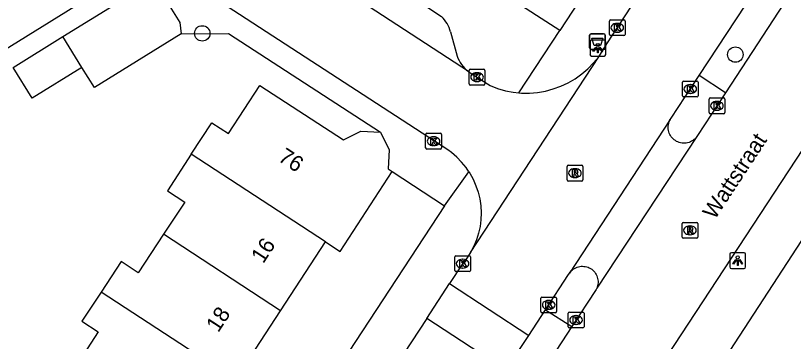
# Model space of a CAD drawing. Extents: x 159280 to 160375, y 384531 to 385872.
# Drawn here: x 160088.12 to 160137.39, y 385011.24 to 385031.89 of the extents above; entities that cross this region are included whole.
import ezdxf

# ---------------------------------------------------------------- set-up
doc = ezdxf.new("R2010")
doc.units = 0
for name, color, linetype in [('IMGEO_Afvalbak', 7, 'Continuous'), ('IMGEO_Boom', 7, 'Continuous'), ('IMGEO_Kolk', 7, 'Continuous'), ('IMGEO_Lichtpunt', 7, 'Continuous'), ('IMGEO_Openbare_ruimte_label', 7, 'Continuous'), ('IMGEO_Pand', 7, 'Continuous'), ('IMGEO_Pand_nummerreeks', 7, 'Continuous'), ('IMGEO_Rijbaan_lokaal_open', 7, 'Continuous'), ('IMGEO_Rioolput', 7, 'Continuous'), ('IMGEO_Verkeerseiland_open', 7, 'Continuous'), ('IMGEO_Voetpad_open', 7, 'Continuous')]:
    doc.layers.add(name, color=color, linetype=linetype)

msp = doc.modelspace()

# ---------------------------------------------------------------- linework, layer by layer
at = {"layer": 'IMGEO_Afvalbak'}
for p, q in [((160124.576, 385030.738), (160125.366, 385030.738)), ((160125.366, 385030.738), (160124.576, 385030.738)), ((160124.476, 385029.838), (160124.476, 385030.638)), ((160124.476, 385030.638), (160124.476, 385029.838)), ((160125.466, 385030.638), (160125.466, 385029.838)), ((160125.466, 385029.838), (160125.466, 385030.638)), ((160125.366, 385029.738), (160124.576, 385029.738)), ((160124.576, 385029.738), (160125.366, 385029.738))]:
    msp.add_line(p, q, dxfattribs=at)
msp.add_lwpolyline([(160124.619, 385030.452), (160125.323, 385030.452), (160125.174, 385029.982), (160124.768, 385029.982), (160124.619, 385030.452)], dxfattribs=at)
for centre, start, end in [((160124.576, 385030.638), 90, 180), ((160124.576, 385030.638), 90, 180), ((160125.366, 385030.638), 0, 90), ((160125.366, 385030.638), 360, 90), ((160124.576, 385029.838), 180, 270), ((160124.576, 385029.838), 180, 270), ((160125.366, 385029.838), 270, 0), ((160125.366, 385029.838), 270, 0)]:
    msp.add_arc(centre, 0.1, start, end, dxfattribs=at)
at = {"layer": 'IMGEO_Boom'}
for centre in [(160099.947, 385030.759), (160133.711, 385029.418)]:
    msp.add_circle(centre, 0.489, dxfattribs=at)
at = {"layer": 'IMGEO_Kolk'}
for p, q in [((160125.728, 385030.69), (160125.728, 385031.542)), ((160125.803, 385031.616), (160126.655, 385031.616)), ((160126.216, 385031.396), (160126.241, 385031.396)), ((160126.729, 385031.542), (160126.729, 385030.69)), ((160126.239, 385030.836), (160126.214, 385030.836)), ((160126.655, 385030.616), (160125.803, 385030.616)), ((160116.847, 385027.562), (160116.847, 385028.414)), ((160116.922, 385028.488), (160117.774, 385028.488)), ((160117.335, 385028.268), (160117.36, 385028.268)), ((160117.848, 385028.414), (160117.848, 385027.562)), ((160117.774, 385027.488), (160116.922, 385027.488)), ((160117.358, 385027.708), (160117.333, 385027.708)), ((160130.353, 385026.808), (160130.353, 385027.66)), ((160130.428, 385027.734), (160131.28, 385027.734)), ((160130.841, 385027.514), (160130.866, 385027.514)), ((160131.354, 385027.66), (160131.354, 385026.808)), ((160130.864, 385026.954), (160130.839, 385026.954)), ((160131.28, 385026.734), (160130.428, 385026.734)), ((160132.043, 385025.745), (160132.043, 385026.597)), ((160132.118, 385026.671), (160132.97, 385026.671)), ((160132.531, 385026.451), (160132.556, 385026.451)), ((160133.044, 385026.597), (160133.044, 385025.745)), ((160132.554, 385025.891), (160132.529, 385025.891)), ((160132.97, 385025.671), (160132.118, 385025.671)), ((160114.095, 385023.503), (160114.095, 385024.355)), ((160114.17, 385024.429), (160115.022, 385024.429)), ((160115.096, 385024.355), (160115.096, 385023.503)), ((160114.583, 385024.209), (160114.608, 385024.209)), ((160115.022, 385023.429), (160114.17, 385023.429)), ((160114.606, 385023.649), (160114.581, 385023.649)), ((160115.934, 385015.745), (160115.934, 385016.597)), ((160116.009, 385016.671), (160116.861, 385016.671)), ((160116.422, 385016.451), (160116.447, 385016.451)), ((160116.935, 385016.597), (160116.935, 385015.745)), ((160116.861, 385015.671), (160116.009, 385015.671)), ((160116.445, 385015.891), (160116.42, 385015.891)), ((160121.388, 385013.133), (160121.388, 385013.985)), ((160121.463, 385014.059), (160122.315, 385014.059)), ((160122.389, 385013.985), (160122.389, 385013.133)), ((160121.876, 385013.839), (160121.901, 385013.839)), ((160122.315, 385013.059), (160121.463, 385013.059)), ((160121.899, 385013.279), (160121.874, 385013.279)), ((160123.123, 385012.174), (160123.123, 385013.026)), ((160123.198, 385013.1), (160124.05, 385013.1)), ((160124.124, 385013.026), (160124.124, 385012.174)), ((160123.611, 385012.88), (160123.636, 385012.88)), ((160124.05, 385012.1), (160123.198, 385012.1)), ((160123.634, 385012.32), (160123.609, 385012.32))]:
    msp.add_line(p, q, dxfattribs=at)
for points in [[(160125.728, 385030.69), (160125.728, 385031.542)], [(160125.803, 385031.616), (160126.655, 385031.616)], [(160126.049, 385031.316), (160126.172, 385031.316), (160126.172, 385031.165), (160126.302, 385031.316), (160126.466, 385031.316), (160126.32, 385031.165), (160126.473, 385030.916), (160126.321, 385030.916), (160126.236, 385031.08), (160126.172, 385031.013), (160126.172, 385030.916), (160126.049, 385030.916), (160126.049, 385031.316)], [(160126.729, 385031.542), (160126.729, 385030.69)], [(160126.655, 385030.616), (160125.803, 385030.616)], [(160116.847, 385027.562), (160116.847, 385028.414)], [(160116.922, 385028.488), (160117.774, 385028.488)], [(160117.848, 385028.414), (160117.848, 385027.562)], [(160117.168, 385028.188), (160117.291, 385028.188), (160117.291, 385028.037), (160117.421, 385028.188), (160117.585, 385028.188), (160117.439, 385028.037), (160117.592, 385027.788), (160117.44, 385027.788), (160117.355, 385027.952), (160117.291, 385027.885), (160117.291, 385027.788), (160117.168, 385027.788), (160117.168, 385028.188)], [(160117.774, 385027.488), (160116.922, 385027.488)], [(160130.353, 385026.808), (160130.353, 385027.66)], [(160130.428, 385027.734), (160131.28, 385027.734)], [(160130.674, 385027.434), (160130.797, 385027.434), (160130.797, 385027.283), (160130.927, 385027.434), (160131.091, 385027.434), (160130.945, 385027.283), (160131.098, 385027.034), (160130.946, 385027.034), (160130.861, 385027.198), (160130.797, 385027.131), (160130.797, 385027.034), (160130.674, 385027.034), (160130.674, 385027.434)], [(160131.354, 385027.66), (160131.354, 385026.808)], [(160131.28, 385026.734), (160130.428, 385026.734)], [(160132.043, 385025.745), (160132.043, 385026.597)], [(160132.118, 385026.671), (160132.97, 385026.671)], [(160132.364, 385026.371), (160132.487, 385026.371), (160132.487, 385026.22), (160132.617, 385026.371), (160132.781, 385026.371), (160132.635, 385026.22), (160132.788, 385025.971), (160132.636, 385025.971), (160132.551, 385026.135), (160132.487, 385026.068), (160132.487, 385025.971), (160132.364, 385025.971), (160132.364, 385026.371)], [(160133.044, 385026.597), (160133.044, 385025.745)], [(160132.97, 385025.671), (160132.118, 385025.671)], [(160114.095, 385023.503), (160114.095, 385024.355)], [(160114.17, 385024.429), (160115.022, 385024.429)], [(160115.096, 385024.355), (160115.096, 385023.503)], [(160114.416, 385024.129), (160114.539, 385024.129), (160114.539, 385023.978), (160114.669, 385024.129), (160114.833, 385024.129), (160114.687, 385023.978), (160114.84, 385023.729), (160114.688, 385023.729), (160114.603, 385023.893), (160114.539, 385023.826), (160114.539, 385023.729), (160114.416, 385023.729), (160114.416, 385024.129)], [(160115.022, 385023.429), (160114.17, 385023.429)], [(160115.934, 385015.745), (160115.934, 385016.597)], [(160116.009, 385016.671), (160116.861, 385016.671)], [(160116.935, 385016.597), (160116.935, 385015.745)], [(160116.255, 385016.371), (160116.378, 385016.371), (160116.378, 385016.22), (160116.508, 385016.371), (160116.672, 385016.371), (160116.526, 385016.22), (160116.679, 385015.971), (160116.527, 385015.971), (160116.442, 385016.135), (160116.378, 385016.068), (160116.378, 385015.971), (160116.255, 385015.971), (160116.255, 385016.371)], [(160116.861, 385015.671), (160116.009, 385015.671)], [(160121.388, 385013.133), (160121.388, 385013.985)], [(160121.463, 385014.059), (160122.315, 385014.059)], [(160122.389, 385013.985), (160122.389, 385013.133)], [(160121.709, 385013.759), (160121.832, 385013.759), (160121.832, 385013.608), (160121.962, 385013.759), (160122.126, 385013.759), (160121.98, 385013.608), (160122.133, 385013.359), (160121.981, 385013.359), (160121.896, 385013.523), (160121.832, 385013.456), (160121.832, 385013.359), (160121.709, 385013.359), (160121.709, 385013.759)], [(160122.315, 385013.059), (160121.463, 385013.059)], [(160123.123, 385012.174), (160123.123, 385013.026)], [(160123.198, 385013.1), (160124.05, 385013.1)], [(160124.124, 385013.026), (160124.124, 385012.174)], [(160123.444, 385012.8), (160123.567, 385012.8), (160123.567, 385012.649), (160123.697, 385012.8), (160123.861, 385012.8), (160123.715, 385012.649), (160123.868, 385012.4), (160123.716, 385012.4), (160123.631, 385012.564), (160123.567, 385012.497), (160123.567, 385012.4), (160123.444, 385012.4), (160123.444, 385012.8)], [(160124.05, 385012.1), (160123.198, 385012.1)]]:
    msp.add_lwpolyline(points, dxfattribs=at)
for centre, start, end in [((160125.805, 385031.54), 91.552, 178.448), ((160125.805, 385031.54), 91.552, 178.448), ((160126.653, 385031.54), 1.552, 88.448), ((160126.653, 385031.54), 1.552, 88.448), ((160125.805, 385030.692), 181.552, 268.448), ((160125.805, 385030.692), 181.552, 268.448), ((160126.653, 385030.692), 271.552, 358.448), ((160126.653, 385030.692), 271.552, 358.448), ((160116.924, 385028.412), 91.552, 178.448), ((160116.924, 385028.412), 91.552, 178.448), ((160117.772, 385028.412), 1.552, 88.448), ((160117.772, 385028.412), 1.552, 88.448), ((160116.924, 385027.564), 181.552, 268.448), ((160116.924, 385027.564), 181.552, 268.448), ((160117.772, 385027.564), 271.552, 358.448), ((160117.772, 385027.564), 271.552, 358.448), ((160130.43, 385027.658), 91.552, 178.448), ((160130.43, 385027.658), 91.552, 178.448), ((160131.278, 385027.658), 1.552, 88.448), ((160131.278, 385027.658), 1.552, 88.448), ((160130.43, 385026.81), 181.552, 268.448), ((160130.43, 385026.81), 181.552, 268.448), ((160131.278, 385026.81), 271.552, 358.448), ((160131.278, 385026.81), 271.552, 358.448), ((160132.12, 385026.595), 91.552, 178.448), ((160132.12, 385026.595), 91.552, 178.448), ((160132.968, 385026.595), 1.552, 88.448), ((160132.968, 385026.595), 1.552, 88.448), ((160132.12, 385025.747), 181.552, 268.448), ((160132.12, 385025.747), 181.552, 268.448), ((160132.968, 385025.747), 271.552, 358.448), ((160132.968, 385025.747), 271.552, 358.448), ((160114.172, 385024.353), 91.552, 178.448), ((160114.172, 385024.353), 91.552, 178.448), ((160115.02, 385024.353), 1.552, 88.448), ((160115.02, 385024.353), 1.552, 88.448), ((160114.172, 385023.505), 181.552, 268.448), ((160114.172, 385023.505), 181.552, 268.448), ((160115.02, 385023.505), 271.552, 358.448), ((160115.02, 385023.505), 271.552, 358.448), ((160116.011, 385016.595), 91.552, 178.448), ((160116.011, 385016.595), 91.552, 178.448), ((160116.859, 385016.595), 1.552, 88.448), ((160116.859, 385016.595), 1.552, 88.448), ((160116.011, 385015.747), 181.552, 268.448), ((160116.011, 385015.747), 181.552, 268.448), ((160116.859, 385015.747), 271.552, 358.448), ((160116.859, 385015.747), 271.552, 358.448), ((160121.465, 385013.983), 91.552, 178.448), ((160121.465, 385013.983), 91.552, 178.448), ((160122.313, 385013.983), 1.552, 88.448), ((160122.313, 385013.983), 1.552, 88.448), ((160121.465, 385013.135), 181.552, 268.448), ((160121.465, 385013.135), 181.552, 268.448), ((160122.313, 385013.135), 271.552, 358.448), ((160122.313, 385013.135), 271.552, 358.448), ((160123.2, 385013.024), 91.552, 178.448), ((160123.2, 385013.024), 91.552, 178.448), ((160124.048, 385013.024), 1.552, 88.448), ((160124.048, 385013.024), 1.552, 88.448), ((160123.2, 385012.176), 181.552, 268.448), ((160123.2, 385012.176), 181.552, 268.448), ((160124.048, 385012.176), 271.552, 358.448), ((160124.048, 385012.176), 271.552, 358.448)]:
    msp.add_arc(centre, 0.0765, start, end, dxfattribs=at)
for centre, major_axis, ratio, start_param, end_param in [((160126.215, 385031.116), (-0.387, 0.002), 0.722429, 4.712389, 7.853982), ((160126.24, 385031.116), (-0.39, 0.002), 0.717154, 1.570796, 4.712389), ((160117.334, 385027.988), (-0.387, 0.002), 0.722429, 4.712389, 7.853982), ((160117.359, 385027.988), (-0.39, 0.002), 0.717154, 1.570796, 4.712389), ((160130.84, 385027.234), (-0.387, 0.002), 0.722429, 4.712389, 7.853982), ((160130.865, 385027.234), (-0.39, 0.002), 0.717154, 1.570796, 4.712389), ((160132.53, 385026.171), (-0.387, 0.002), 0.722429, 4.712389, 7.853982), ((160132.555, 385026.171), (-0.39, 0.002), 0.717154, 1.570796, 4.712389), ((160114.582, 385023.929), (-0.387, 0.002), 0.722429, 4.712389, 7.853982), ((160114.607, 385023.929), (-0.39, 0.002), 0.717154, 1.570796, 4.712389), ((160116.421, 385016.171), (-0.387, 0.002), 0.722429, 4.712389, 7.853982), ((160116.446, 385016.171), (-0.39, 0.002), 0.717154, 1.570796, 4.712389), ((160121.875, 385013.559), (-0.387, 0.002), 0.722429, 4.712389, 7.853982), ((160121.9, 385013.559), (-0.39, 0.002), 0.717154, 1.570796, 4.712389), ((160123.61, 385012.6), (-0.387, 0.002), 0.722429, 4.712389, 7.853982), ((160123.635, 385012.6), (-0.39, 0.002), 0.717154, 1.570796, 4.712389)]:
    msp.add_ellipse(centre, major_axis=major_axis, ratio=ratio, start_param=start_param, end_param=end_param, dxfattribs=at)
at = {"layer": 'IMGEO_Lichtpunt'}
for p, q in [((160124.504, 385030.228), (160124.504, 385029.421)), ((160124.504, 385030.228), (160124.504, 385029.421)), ((160125.406, 385030.323), (160124.598, 385030.323)), ((160125.406, 385030.323), (160124.598, 385030.323)), ((160125.5, 385029.421), (160125.5, 385030.228)), ((160125.5, 385029.421), (160125.5, 385030.228)), ((160124.598, 385029.327), (160125.406, 385029.327)), ((160124.598, 385029.327), (160125.406, 385029.327)), ((160133.361, 385016.768), (160133.361, 385015.961)), ((160133.361, 385016.768), (160133.361, 385015.961)), ((160134.263, 385016.863), (160133.455, 385016.863)), ((160134.263, 385016.863), (160133.455, 385016.863)), ((160134.357, 385015.961), (160134.357, 385016.768)), ((160134.357, 385015.961), (160134.357, 385016.768)), ((160133.455, 385015.867), (160134.263, 385015.867)), ((160133.455, 385015.867), (160134.263, 385015.867))]:
    msp.add_line(p, q, dxfattribs=at)
for points in [[(160124.878, 385029.892), (160124.917, 385029.864), (160124.729, 385029.602), (160124.691, 385029.629), (160124.878, 385029.892)], [(160124.98, 385029.844), (160125.027, 385029.844), (160125.027, 385029.522), (160124.98, 385029.522), (160124.98, 385029.844)], [(160125.09, 385029.864), (160125.128, 385029.891), (160125.315, 385029.629), (160125.276, 385029.601), (160125.09, 385029.864)], [(160133.735, 385016.432), (160133.774, 385016.404), (160133.586, 385016.142), (160133.548, 385016.169), (160133.735, 385016.432)], [(160133.947, 385016.404), (160133.985, 385016.431), (160134.172, 385016.169), (160134.133, 385016.141), (160133.947, 385016.404)], [(160133.837, 385016.384), (160133.884, 385016.384), (160133.884, 385016.062), (160133.837, 385016.062), (160133.837, 385016.384)]]:
    msp.add_lwpolyline(points, dxfattribs=at)
for centre in [(160125.003, 385030.026), (160133.86, 385016.566)]:
    msp.add_circle(centre, 0.0994, dxfattribs=at)
for centre, start, end in [((160124.598, 385030.228), 90, 180), ((160124.598, 385030.228), 90, 180), ((160125.406, 385030.228), 0, 90), ((160125.406, 385030.228), 0, 90), ((160124.598, 385029.421), 180, 270), ((160124.598, 385029.421), 180, 270), ((160125.406, 385029.421), 270, 0), ((160125.406, 385029.421), 270, 360), ((160133.455, 385016.768), 90, 180), ((160133.455, 385016.768), 90, 180), ((160134.263, 385016.768), 0, 90), ((160134.263, 385016.768), 0, 90), ((160133.455, 385015.961), 180, 270), ((160133.455, 385015.961), 180, 270), ((160134.263, 385015.961), 270, 0), ((160134.263, 385015.961), 270, 360)]:
    msp.add_arc(centre, 0.0946, start, end, dxfattribs=at)
at = {"layer": 'IMGEO_Pand'}
for points in [[(160091.111, 385030.554), (160096.377, 385033.818)], [(160096.377, 385033.818), (160096.644, 385033.983), (160097.146, 385033.657), (160098.517, 385031.444), (160098.621, 385030.731)], [(160081.293, 385026.414), (160081.515, 385026.056), (160091.91, 385032.508), (160091.857, 385032.593), (160091.696, 385032.493), (160091.462, 385032.87)], [(160098.621, 385030.731), (160093.119, 385027.322), (160092.325, 385028.602)], [(160087.968, 385028.606), (160091.111, 385030.554)], [(160092.325, 385028.602), (160091.111, 385030.554)], [(160092.325, 385028.602), (160089.18, 385026.652), (160087.968, 385028.606)], [(160099.255, 385023.107), (160100.556, 385025.096), (160101.602, 385024.412), (160103.596, 385027.468), (160108.896, 385024.009), (160109.996, 385024.567), (160111.231, 385024.5)], [(160111.231, 385024.5), (160111.793, 385023.39), (160111.727, 385022.174), (160111.976, 385022.011)], [(160099.255, 385023.107), (160097.741, 385020.791), (160098.853, 385020.064), (160097.484, 385018.032)], [(160107.746, 385017.553), (160099.255, 385023.107)], [(160107.746, 385017.553), (160108.674, 385016.948), (160111.976, 385022.011)], [(160097.484, 385018.032), (160095.894, 385015.6), (160094.81, 385016.309), (160093.544, 385014.374)], [(160104.896, 385013.185), (160097.484, 385018.032)], [(160104.896, 385013.185), (160107.746, 385017.553)], [(160093.544, 385014.374), (160092.33, 385012.519), (160093.362, 385011.844), (160091.719, 385009.331)], [(160102.045, 385008.814), (160093.544, 385014.374)], [(160102.045, 385008.814), (160104.896, 385013.185)]]:
    msp.add_lwpolyline(points, dxfattribs=at)
at = {"layer": 'IMGEO_Rijbaan_lokaal_open'}
for points in [[(160159.42, 385064.591), (160158.359, 385063.906), (160157.362, 385063.129), (160156.44, 385062.266), (160155.838, 385061.61), (160154.527, 385059.822), (160148.859, 385051.12), (160146.207, 385047.049), (160144.846, 385045.023), (160133.088, 385027.003)], [(160125.058, 385029.284), (160125.345, 385029.709), (160125.56, 385030.091), (160142.142, 385055.446)], [(160131.412, 385028.084), (160147.222, 385052.125)], [(160148.673, 385039.744), (160144.785, 385033.806), (160127.119, 385006.859)], [(160116.811, 385028.338), (160101.441, 385038.371)], [(160116.834, 385021.991), (160116.651, 385022.264), (160116.375, 385022.605), (160116.07, 385022.92), (160115.738, 385023.207), (160115.501, 385023.382), (160101.111, 385032.738)], [(160116.941, 385016.882), (160125.058, 385029.284)], [(160120.005, 385026.997), (160120.157, 385026.982), (160120.669, 385026.977), (160121.18, 385027.019), (160121.685, 385027.106), (160122.181, 385027.238), (160122.662, 385027.414), (160123.126, 385027.632), (160123.569, 385027.89), (160123.986, 385028.187), (160124.376, 385028.521), (160124.734, 385028.887), (160125.058, 385029.284)], [(160116.811, 385028.338), (160117.043, 385028.186), (160118.171, 385027.45), (160118.65, 385027.267), (160119.143, 385027.127), (160119.646, 385027.032), (160120.005, 385026.997)], [(160129.589, 385025.31), (160129.637, 385025.386), (160131.412, 385028.084)], [(160133.088, 385027.003), (160131.318, 385024.29), (160131.273, 385024.222)], [(160129.589, 385025.31), (160123.2, 385015.571)], [(160131.273, 385024.222), (160131.217, 385024.151), (160131.155, 385024.086), (160131.088, 385024.027), (160131.016, 385023.973), (160130.939, 385023.927), (160130.858, 385023.887), (160130.774, 385023.855), (160130.688, 385023.831), (160130.6, 385023.814), (160130.511, 385023.806), (160130.421, 385023.805), (160130.331, 385023.812), (160130.243, 385023.828), (160130.156, 385023.851), (160130.072, 385023.882), (160129.99, 385023.92), (160129.913, 385023.965), (160129.84, 385024.017), (160129.772, 385024.076), (160129.709, 385024.14), (160129.652, 385024.209), (160129.602, 385024.284), (160129.559, 385024.362), (160129.522, 385024.444), (160129.494, 385024.529), (160129.472, 385024.617), (160129.459, 385024.706), (160129.454, 385024.795), (160129.457, 385024.885), (160129.468, 385024.974), (160129.487, 385025.062), (160129.513, 385025.148), (160129.547, 385025.231), (160129.589, 385025.31)], [(160131.273, 385024.222), (160124.932, 385014.622)], [(160116.834, 385021.991), (160116.896, 385021.899), (160117.106, 385021.514), (160117.282, 385021.112), (160117.421, 385020.696), (160117.522, 385020.269), (160117.585, 385019.835), (160117.608, 385019.397), (160117.593, 385018.958), (160117.538, 385018.523), (160117.444, 385018.094), (160117.313, 385017.676), (160117.145, 385017.271), (160116.941, 385016.882)], [(160116.941, 385016.882), (160116.704, 385016.513), (160116.434, 385016.167), (160115.612, 385014.913)], [(160123.2, 385015.571), (160123.253, 385015.642), (160123.312, 385015.708), (160123.377, 385015.769), (160123.447, 385015.823), (160123.522, 385015.872), (160123.6, 385015.913), (160123.682, 385015.947), (160123.767, 385015.973), (160123.854, 385015.992), (160123.942, 385016.003), (160124.03, 385016.006), (160124.119, 385016.001), (160124.207, 385015.989), (160124.293, 385015.968), (160124.377, 385015.94), (160124.458, 385015.905), (160124.536, 385015.862), (160124.61, 385015.813), (160124.679, 385015.757), (160124.743, 385015.695), (160124.801, 385015.628), (160124.852, 385015.556), (160124.897, 385015.479), (160124.935, 385015.399), (160124.966, 385015.316), (160124.989, 385015.23), (160125.005, 385015.143), (160125.012, 385015.055), (160125.012, 385014.966), (160125.004, 385014.878), (160124.988, 385014.79), (160124.964, 385014.705), (160124.932, 385014.622)], [(160121.682, 385013.243), (160123.144, 385015.478), (160123.154, 385015.496), (160123.2, 385015.571)], [(160114.164, 385012.706), (160115.612, 385014.913)], [(160115.612, 385014.913), (160120.625, 385011.626)], [(160124.932, 385014.622), (160124.894, 385014.542), (160124.848, 385014.466), (160123.353, 385012.183)], [(160120.625, 385011.626), (160121.682, 385013.243)], [(160114.164, 385012.706), (160105.833, 385000), (160090.226, 384976.423)], [(160119.18, 385009.418), (160114.164, 385012.706)], [(160123.353, 385012.183), (160122.045, 385010.185)], [(160119.18, 385009.418), (160120.625, 385011.626)]]:
    msp.add_lwpolyline(points, dxfattribs=at)
at = {"layer": 'IMGEO_Rioolput'}
for p, q in [((160123.047, 385021.481), (160123.047, 385022.333)), ((160123.122, 385022.407), (160123.974, 385022.407)), ((160124.048, 385022.333), (160124.048, 385021.481)), ((160123.535, 385022.187), (160123.56, 385022.187)), ((160123.974, 385021.407), (160123.122, 385021.407)), ((160123.558, 385021.627), (160123.533, 385021.627)), ((160130.332, 385017.856), (160130.332, 385018.708)), ((160130.407, 385018.782), (160131.259, 385018.782)), ((160130.82, 385018.562), (160130.845, 385018.562)), ((160131.333, 385018.708), (160131.333, 385017.856)), ((160130.843, 385018.002), (160130.818, 385018.002)), ((160131.259, 385017.782), (160130.407, 385017.782))]:
    msp.add_line(p, q, dxfattribs=at)
for points in [[(160123.047, 385021.481), (160123.047, 385022.333)], [(160123.122, 385022.407), (160123.974, 385022.407)], [(160124.048, 385022.333), (160124.048, 385021.481)], [(160123.636, 385022.105), (160123.384, 385022.107), (160123.384, 385021.707)], [(160123.384, 385021.707), (160123.508, 385021.707), (160123.508, 385021.869), (160123.519, 385021.869)], [(160123.562, 385022.026), (160123.508, 385022.026), (160123.508, 385021.945)], [(160123.508, 385021.945), (160123.56, 385021.945)], [(160123.566, 385021.84), (160123.637, 385021.707), (160123.777, 385021.707), (160123.712, 385021.833)], [(160123.974, 385021.407), (160123.122, 385021.407)], [(160130.332, 385017.856), (160130.332, 385018.708)], [(160130.407, 385018.782), (160131.259, 385018.782)], [(160130.921, 385018.48), (160130.669, 385018.482), (160130.669, 385018.082)], [(160130.847, 385018.401), (160130.793, 385018.401), (160130.793, 385018.32)], [(160131.333, 385018.708), (160131.333, 385017.856)], [(160130.669, 385018.082), (160130.793, 385018.082), (160130.793, 385018.244), (160130.804, 385018.244)], [(160130.793, 385018.32), (160130.845, 385018.32)], [(160130.851, 385018.215), (160130.922, 385018.082), (160131.062, 385018.082), (160130.997, 385018.208)], [(160131.259, 385017.782), (160130.407, 385017.782)]]:
    msp.add_lwpolyline(points, dxfattribs=at)
for centre, radius, start, end in [((160123.124, 385022.331), 0.0765, 91.552, 178.448), ((160123.124, 385022.331), 0.0765, 91.552, 178.448), ((160123.972, 385022.331), 0.0765, 1.552, 88.448), ((160123.972, 385022.331), 0.0765, 1.552, 88.448), ((160123.518, 385021.816), 0.0533, 26.0293, 88.6989), ((160123.544, 385022.134), 0.19, 274.7715, 282.9687), ((160123.568, 385021.93), 0.0964, 77.0061, 93.1865), ((160123.582, 385021.987), 0.0378, 276.6634, 79.6772), ((160123.635, 385021.995), 0.109, 350.3612, 89.416), ((160123.633, 385021.995), 0.112, 277.5842, 350.9817), ((160123.617, 385021.78), 0.108, 29.5134, 73.7905), ((160123.124, 385021.483), 0.0765, 181.552, 268.448), ((160123.124, 385021.483), 0.0765, 181.552, 268.448), ((160123.972, 385021.483), 0.0765, 271.552, 358.448), ((160123.972, 385021.483), 0.0765, 271.552, 358.448), ((160130.409, 385018.706), 0.0765, 91.552, 178.448), ((160130.409, 385018.706), 0.0765, 91.552, 178.448), ((160130.853, 385018.305), 0.0964, 77.0061, 93.1865), ((160130.867, 385018.362), 0.0378, 276.6634, 79.6772), ((160130.92, 385018.37), 0.109, 350.3612, 89.416), ((160131.257, 385018.706), 0.0765, 1.552, 88.448), ((160131.257, 385018.706), 0.0765, 1.552, 88.448), ((160130.803, 385018.191), 0.0533, 26.0293, 88.6989), ((160130.829, 385018.509), 0.19, 274.7715, 282.9687), ((160130.918, 385018.37), 0.112, 277.5842, 350.9817), ((160130.902, 385018.155), 0.108, 29.5134, 73.7905), ((160130.409, 385017.858), 0.0765, 181.552, 268.448), ((160130.409, 385017.858), 0.0765, 181.552, 268.448), ((160131.257, 385017.858), 0.0765, 271.552, 358.448), ((160131.257, 385017.858), 0.0765, 271.552, 358.448)]:
    msp.add_arc(centre, radius, start, end, dxfattribs=at)
for centre, major_axis, ratio, start_param, end_param in [((160123.534, 385021.907), (-0.387, 0.002), 0.722429, 4.712389, 7.853982), ((160123.559, 385021.907), (-0.39, 0.002), 0.717154, 1.570796, 4.712389), ((160130.819, 385018.282), (-0.387, 0.002), 0.722429, 4.712389, 7.853982), ((160130.844, 385018.282), (-0.39, 0.002), 0.717154, 1.570796, 4.712389)]:
    msp.add_ellipse(centre, major_axis=major_axis, ratio=ratio, start_param=start_param, end_param=end_param, dxfattribs=at)
at = {"layer": 'IMGEO_Verkeerseiland_open'}
for points in [[(160133.088, 385027.003), (160131.412, 385028.084)], [(160121.682, 385013.243), (160123.353, 385012.183)]]:
    msp.add_lwpolyline(points, dxfattribs=at)
at = {"layer": 'IMGEO_Voetpad_open'}
for points in [[(160151.783, 385075.517), (160147.575, 385069.111), (160122.587, 385030.941)], [(160167.09, 385050.72), (160154.206, 385042.68), (160126.414, 385000), (160107.98, 384971.915), (160108.038, 384971.651)], [(160101.441, 385038.371), (160101.565, 385038.307), (160101.695, 385038.254), (160101.829, 385038.213), (160101.966, 385038.184), (160102.105, 385038.167), (160102.245, 385038.163), (160102.385, 385038.171), (160102.462, 385038.181), (160104.365, 385038.456), (160104.38, 385038.458), (160104.536, 385038.472), (160104.692, 385038.473), (160104.847, 385038.459), (160105, 385038.431), (160105.151, 385038.39), (160105.297, 385038.336), (160105.438, 385038.269), (160105.572, 385038.189), (160115.094, 385031.831)], [(160122.587, 385030.941), (160119.28, 385033.102)], [(160098.621, 385030.731), (160101.599, 385030.762), (160111.231, 385024.5)], [(160115.677, 385030.848), (160116.085, 385029.326)], [(160120.005, 385026.997), (160122.587, 385030.941)], [(160111.976, 385022.011), (160115.292, 385019.841)], [(160115.292, 385019.841), (160116.834, 385021.991)], [(160115.292, 385019.841), (160102.294, 385000), (160080.731, 384967.08), (160080.511, 384966.741), (160080.892, 384966.436), (160077.282, 384960.882)]]:
    msp.add_lwpolyline(points, dxfattribs=at)
for centre, radius, start, end in [((160113.663, 385030.318), 2.083, 14.7478, 46.5951), ((160118.089, 385030.038), 2.127, 199.5551, 233.0631)]:
    msp.add_arc(centre, radius, start, end, dxfattribs=at)

# ---------------------------------------------------------------- texts
at = {"layer": 'IMGEO_Openbare_ruimte_label'}
msp.add_text('Wattstraat', height=1, rotation=56.7072, dxfattribs=at).set_placement((160132.405, 385018.911))
at = {"layer": 'IMGEO_Pand_nummerreeks'}
for s, rotation, p in [('76', 326.8699, (160104.689, 385022.73)), ('16', 56.8832, (160103.808, 385016.129)), ('18', 56.8832, (160100.959, 385011.762))]:
    msp.add_text(s, height=1, rotation=rotation, dxfattribs=at).set_placement(p)

doc.saveas('drawing.dxf')
